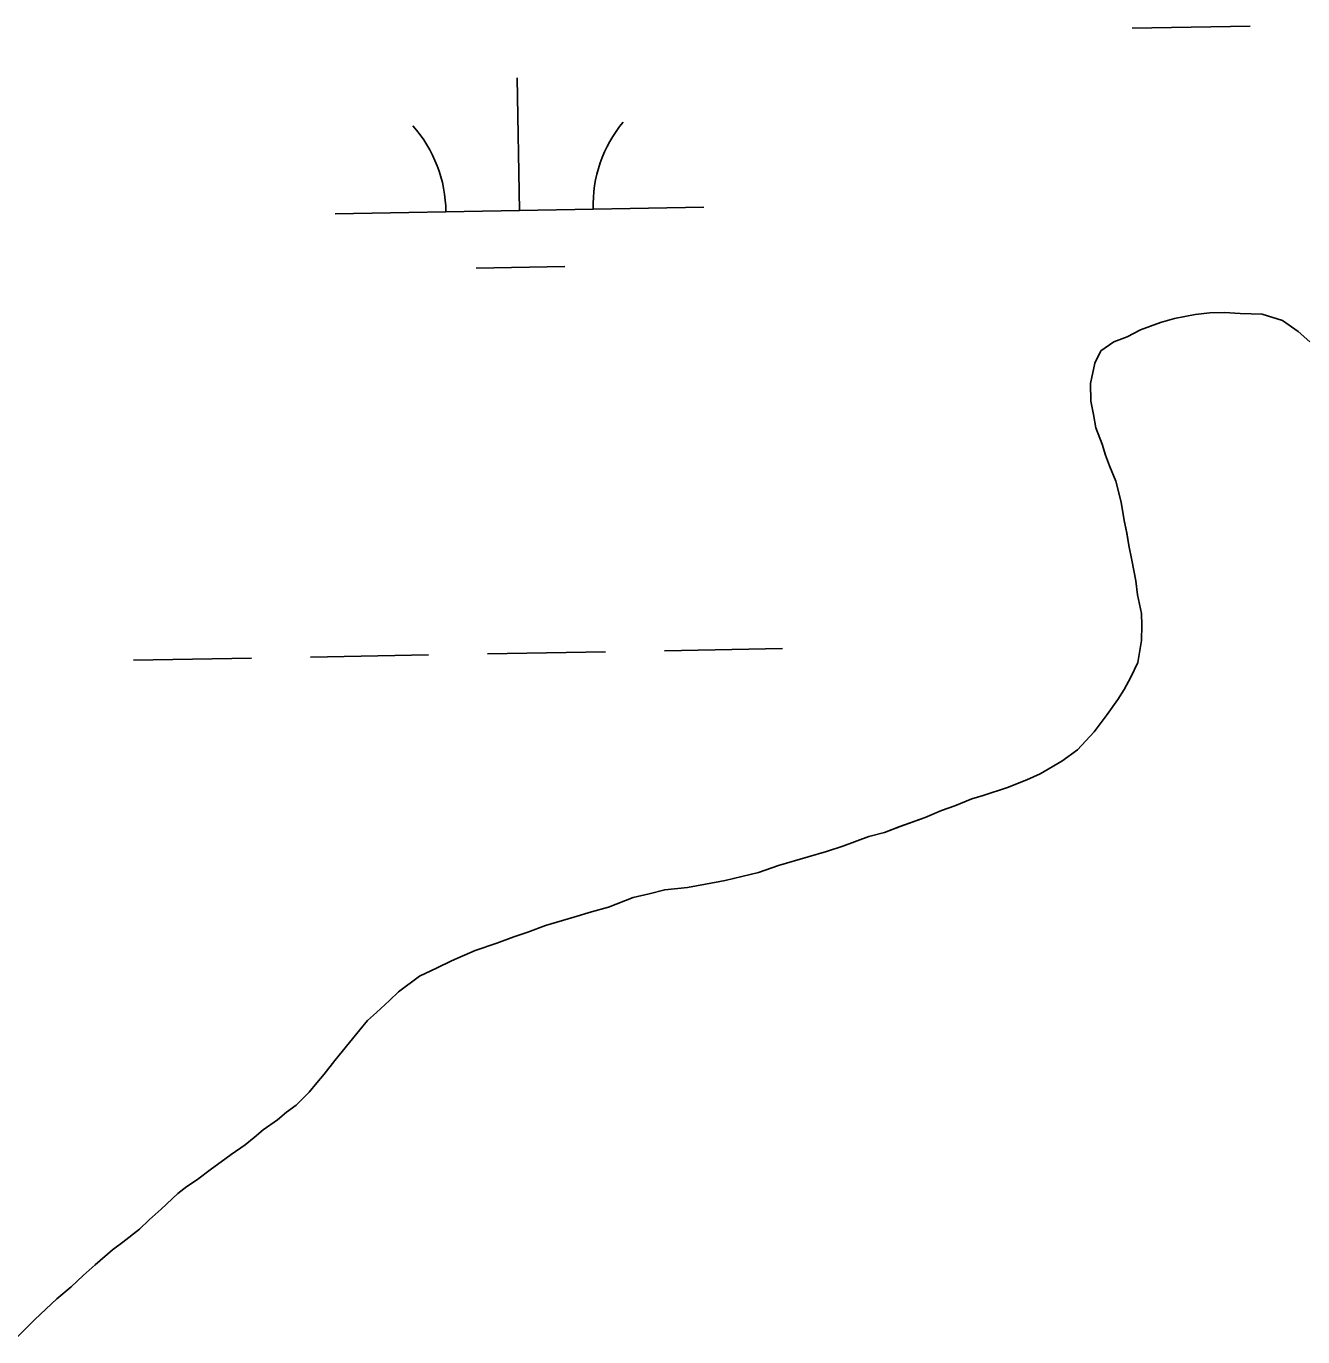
# Model space of a CAD drawing. Extents: x 3914892 to 3953151, y 242587 to 268572.
# Drawn here: x 3950284.4 to 3950630.7, y 252494.8 to 252850.2 of the extents above; entities that cross this region are included whole.
import ezdxf

# ---------------------------------------------------------------- set-up
doc = ezdxf.new("R2010")
doc.units = 0
doc.layers.add('V-TOPO-SHOR', color=7, linetype='Continuous')
doc.layers.add('V-WETL-SWMP', color=7, linetype='Continuous')

msp = doc.modelspace()

# ---------------------------------------------------------------- linework, layer by layer
at = {"layer": 'V-TOPO-SHOR'}
for points in [[(3950488.52, 252622.58), (3950496.55, 252624.95), (3950501.57, 252626.4), (3950505.99, 252627.88), (3950513.03, 252630.47), (3950517.25, 252631.55), (3950521.48, 252633.23), (3950528.31, 252635.63), (3950532.75, 252637.5), (3950536.37, 252638.79), (3950541, 252640.66), (3950544.01, 252641.57), (3950550.64, 252643.78), (3950555.88, 252645.82), (3950559.51, 252647.52), (3950565.38, 252650.94), (3950569.65, 252654.01), (3950574.16, 252658.87), (3950577.67, 252663.55), (3950580.58, 252667.65), (3950582.25, 252670.39), (3950584.13, 252673.73), (3950586.03, 252677.66), (3950586.99, 252683.61), (3950587.1, 252687.79), (3950586.99, 252690.98), (3950585.93, 252695.99), (3950585.44, 252699.78), (3950584.4, 252705.39), (3950583.52, 252709.4), (3950583.01, 252712.8), (3950582.31, 252716.2), (3950581.45, 252721.2), (3950580.01, 252726.82), (3950578.33, 252731.05), (3950577.21, 252733.87), (3950576.3, 252736.88), (3950574.63, 252741.3), (3950573.93, 252744.91), (3950573.24, 252748.51), (3950573.17, 252753.3), (3950574.32, 252758.84), (3950576, 252762.18), (3950579.46, 252764.68), (3950583.08, 252765.97), (3950586.71, 252767.86), (3950592.15, 252769.9), (3950595.96, 252770.99), (3950601.57, 252772.03), (3950605.56, 252772.52), (3950609.55, 252772.61), (3950613.72, 252772.3), (3950619.69, 252772.13), (3950625.22, 252770.39), (3950629.52, 252767.48), (3950632.63, 252764.61)], [(3950282.06, 252494.82), (3950286.77, 252499.46), (3950292.7, 252505.08), (3950296.58, 252508.36), (3950299.85, 252511.45), (3950303.11, 252514.35), (3950307.81, 252518.4), (3950310.65, 252520.52), (3950315.13, 252523.98), (3950317.79, 252526.5), (3950321.05, 252529.39), (3950325.55, 252533.65), (3950327.99, 252535.58), (3950330.63, 252537.3), (3950334.7, 252540.37), (3950337.34, 252542.29), (3950339.98, 252544.21), (3950343.84, 252546.89), (3950346.28, 252548.82), (3950348.73, 252550.94), (3950352.59, 252553.62), (3950355.04, 252555.75), (3950357.68, 252557.67), (3950361.16, 252561.15), (3950363.22, 252563.69), (3950365.28, 252566.02), (3950368.17, 252569.72), (3950372.08, 252574.6), (3950374.97, 252578.1), (3950377.03, 252580.63), (3950379.48, 252582.76), (3950382.95, 252586.05), (3950385.41, 252588.37), (3950391.1, 252592.6), (3950395.94, 252594.85), (3950399.78, 252596.74), (3950406.23, 252599.55), (3950412.06, 252601.58), (3950416.69, 252603.24), (3950420.51, 252604.53), (3950425.34, 252606.39), (3950432.97, 252608.57), (3950437.79, 252610.03), (3950442.4, 252611.3), (3950449.04, 252613.91), (3950453.46, 252614.98), (3950457.67, 252616.06), (3950463.86, 252616.69), (3950468.67, 252617.55), (3950474.07, 252618.6), (3950483.09, 252620.74), (3950488.52, 252622.58)]]:
    msp.add_lwpolyline(points, dxfattribs=at)
at = {"layer": 'V-WETL-SWMP'}
for p, q in [((3950584.46, 252849.66), (3950616.45, 252850.23)), ((3950418.25, 252800.24), (3950417.61, 252836.24)), ((3950368.26, 252799.35), (3950468.24, 252801.14)), ((3950406.53, 252784.6), (3950430.53, 252785.03)), ((3950595.96, 252770.99), (3950592.15, 252769.9)), ((3950601.57, 252772.03), (3950595.96, 252770.99)), ((3950605.56, 252772.52), (3950601.57, 252772.03)), ((3950609.55, 252772.61), (3950605.56, 252772.52)), ((3950613.72, 252772.3), (3950609.55, 252772.61)), ((3950619.69, 252772.13), (3950613.72, 252772.3)), ((3950625.22, 252770.39), (3950619.69, 252772.13)), ((3950629.52, 252767.48), (3950625.22, 252770.39)), ((3950586.71, 252767.86), (3950583.08, 252765.97)), ((3950592.15, 252769.9), (3950586.71, 252767.86)), ((3950632.63, 252764.61), (3950629.52, 252767.48)), ((3950579.46, 252764.67), (3950576, 252762.18)), ((3950583.08, 252765.97), (3950579.46, 252764.67)), ((3950576, 252762.18), (3950574.32, 252758.84)), ((3950574.32, 252758.84), (3950573.17, 252753.3)), ((3950573.17, 252753.3), (3950573.24, 252748.51)), ((3950573.24, 252748.51), (3950573.94, 252744.91)), ((3950573.94, 252744.91), (3950574.63, 252741.31)), ((3950574.63, 252741.31), (3950576.3, 252736.88)), ((3950576.3, 252736.88), (3950577.22, 252733.87)), ((3950577.22, 252733.87), (3950578.33, 252731.05)), ((3950578.33, 252731.05), (3950580.01, 252726.82)), ((3950580.01, 252726.82), (3950581.45, 252721.2)), ((3950581.45, 252721.2), (3950582.31, 252716.2)), ((3950582.31, 252716.2), (3950583.01, 252712.79)), ((3950583.01, 252712.79), (3950583.51, 252709.4)), ((3950583.51, 252709.4), (3950584.4, 252705.39)), ((3950584.4, 252705.39), (3950585.44, 252699.78)), ((3950585.44, 252699.78), (3950585.93, 252695.98)), ((3950585.93, 252695.98), (3950586.99, 252690.98)), ((3950586.99, 252690.98), (3950587.1, 252687.79)), ((3950587.1, 252687.79), (3950586.99, 252683.61)), ((3950457.55, 252680.86), (3950489.55, 252681.43)), ((3950586.99, 252683.61), (3950586.03, 252677.66)), ((3950313.57, 252678.28), (3950345.57, 252678.85)), ((3950361.57, 252679.14), (3950393.56, 252679.71)), ((3950409.56, 252680), (3950441.55, 252680.57)), ((3950586.03, 252677.66), (3950584.13, 252673.73)), ((3950584.13, 252673.73), (3950582.24, 252670.39)), ((3950580.58, 252667.65), (3950577.67, 252663.55)), ((3950582.24, 252670.39), (3950580.58, 252667.65)), ((3950577.67, 252663.55), (3950574.16, 252658.87)), ((3950574.16, 252658.87), (3950569.65, 252654.01)), ((3950569.65, 252654.01), (3950565.38, 252650.94)), ((3950565.38, 252650.94), (3950559.51, 252647.52)), ((3950555.88, 252645.82), (3950550.64, 252643.78)), ((3950559.51, 252647.52), (3950555.88, 252645.82)), ((3950550.64, 252643.78), (3950544.01, 252641.57)), ((3950536.37, 252638.79), (3950532.74, 252637.5)), ((3950541, 252640.66), (3950536.37, 252638.79)), ((3950544.01, 252641.57), (3950541, 252640.66)), ((3950528.31, 252635.63), (3950521.47, 252633.23)), ((3950532.74, 252637.5), (3950528.31, 252635.63)), ((3950517.25, 252631.55), (3950513.03, 252630.47)), ((3950521.47, 252633.23), (3950517.25, 252631.55)), ((3950513.03, 252630.47), (3950505.99, 252627.88)), ((3950496.55, 252624.95), (3950488.52, 252622.58)), ((3950501.57, 252626.4), (3950496.55, 252624.95)), ((3950505.99, 252627.88), (3950501.57, 252626.4)), ((3950488.52, 252622.58), (3950483.09, 252620.74)), ((3950468.66, 252617.55), (3950463.86, 252616.69)), ((3950474.07, 252618.6), (3950468.66, 252617.55)), ((3950483.09, 252620.74), (3950474.07, 252618.6)), ((3950449.05, 252613.91), (3950442.4, 252611.3)), ((3950453.46, 252614.98), (3950449.05, 252613.91)), ((3950457.67, 252616.06), (3950453.46, 252614.98)), ((3950463.86, 252616.69), (3950457.67, 252616.06)), ((3950442.4, 252611.3), (3950437.79, 252610.03)), ((3950432.97, 252608.57), (3950425.34, 252606.39)), ((3950437.79, 252610.03), (3950432.97, 252608.57)), ((3950416.69, 252603.24), (3950412.06, 252601.58)), ((3950420.51, 252604.53), (3950416.69, 252603.24)), ((3950425.34, 252606.39), (3950420.51, 252604.53)), ((3950406.23, 252599.55), (3950399.78, 252596.74)), ((3950412.06, 252601.58), (3950406.23, 252599.55)), ((3950399.78, 252596.74), (3950395.94, 252594.85)), ((3950391.1, 252592.6), (3950385.41, 252588.37)), ((3950395.94, 252594.85), (3950391.1, 252592.6)), ((3950382.96, 252586.05), (3950379.48, 252582.76)), ((3950385.41, 252588.37), (3950382.96, 252586.05)), ((3950379.48, 252582.76), (3950377.03, 252580.63)), ((3950377.03, 252580.63), (3950374.97, 252578.1)), ((3950374.97, 252578.1), (3950372.08, 252574.59)), ((3950372.08, 252574.59), (3950368.17, 252569.72)), ((3950368.17, 252569.72), (3950365.28, 252566.02)), ((3950365.28, 252566.02), (3950363.22, 252563.69)), ((3950361.16, 252561.15), (3950357.68, 252557.66)), ((3950363.22, 252563.69), (3950361.16, 252561.15)), ((3950357.68, 252557.66), (3950355.04, 252555.74)), ((3950352.59, 252553.62), (3950348.73, 252550.94)), ((3950355.04, 252555.74), (3950352.59, 252553.62)), ((3950348.73, 252550.94), (3950346.28, 252548.82)), ((3950343.84, 252546.89), (3950339.98, 252544.21)), ((3950346.28, 252548.82), (3950343.84, 252546.89)), ((3950339.98, 252544.21), (3950337.34, 252542.29)), ((3950334.7, 252540.37), (3950330.63, 252537.3)), ((3950337.34, 252542.29), (3950334.7, 252540.37)), ((3950327.99, 252535.58), (3950325.55, 252533.65)), ((3950330.63, 252537.3), (3950327.99, 252535.58)), ((3950325.55, 252533.65), (3950321.05, 252529.39)), ((3950321.05, 252529.39), (3950317.79, 252526.5)), ((3950317.79, 252526.5), (3950315.13, 252523.98)), ((3950315.13, 252523.98), (3950310.65, 252520.52)), ((3950307.81, 252518.4), (3950303.11, 252514.35)), ((3950310.65, 252520.52), (3950307.81, 252518.4)), ((3950303.11, 252514.35), (3950299.85, 252511.45)), ((3950299.85, 252511.45), (3950296.58, 252508.36)), ((3950296.58, 252508.36), (3950292.7, 252505.08)), ((3950292.7, 252505.08), (3950286.77, 252499.46)), ((3950286.77, 252499.46), (3950282.06, 252494.81))]:
    msp.add_line(p, q, dxfattribs=at)
for centre, start, end in [((3950473.48, 252801.71), 140.2532, 181.7968), ((3950363.01, 252799.73), 0.2532, 41.7968)]:
    msp.add_arc(centre, 35.25, start, end, dxfattribs=at)

doc.saveas('drawing.dxf')
